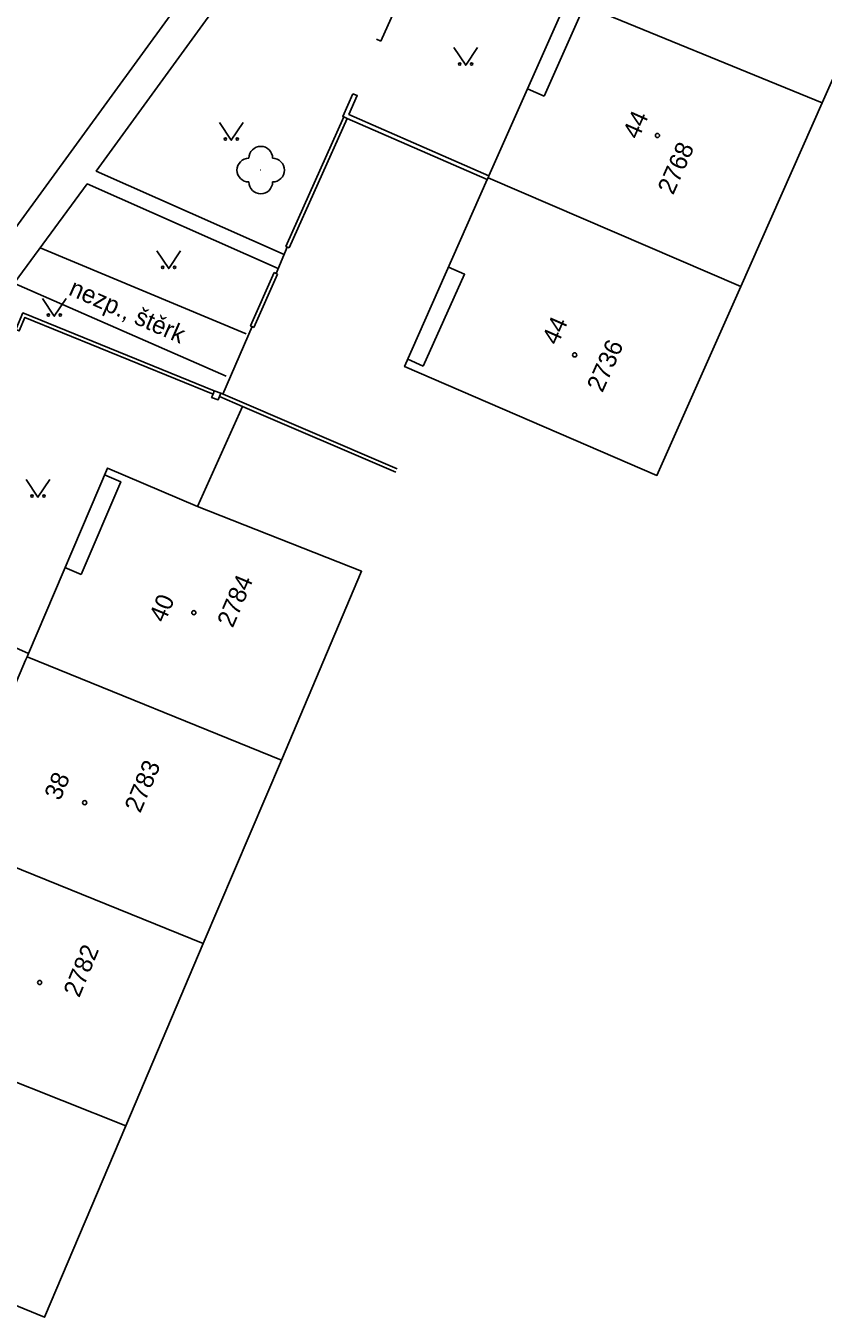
# Model space of a CAD drawing. Extents: x -584400 to -581602, y -1210894 to -1208793.
# Drawn here: x -583238.4 to -583204.8, y -1210538.4 to -1210484 of the extents above; entities that cross this region are included whole.
import ezdxf

# ---------------------------------------------------------------- set-up
doc = ezdxf.new("R2010")
doc.units = 0
for name, color, linetype in [('BUDOVY_MĚŘ', 7, 'Continuous'), ('POMOC_POPIS', 7, 'Continuous'), ('ROZHRANÍ_PLOCH', 7, 'Continuous'), ('ZELEŇ', 7, 'Continuous'), ('ZN_BUDOV', 7, 'Continuous'), ('ZN_DOPLŇKOVÉ', 7, 'Continuous'), ('ZN_KULTUR', 7, 'Continuous'), ('Č_POPIS_EVID', 7, 'Continuous')]:
    doc.layers.add(name, color=color, linetype=linetype)

msp = doc.modelspace()

# ---------------------------------------------------------------- linework, layer by layer
at = {"layer": 'BUDOVY_MĚŘ'}
for points in [[(-583201.46, -1210479.55), (-583204.85, -1210487.2)], [(-583218.9, -1210490.28), (-583215.64, -1210482.94), (-583215.58, -1210482.8)], [(-583204.85, -1210487.2), (-583215.58, -1210482.8)], [(-583204.85, -1210487.2), (-583208.29, -1210494.94)], [(-583208.29, -1210494.94), (-583211.82, -1210502.91), (-583222.46, -1210498.32), (-583218.97, -1210490.44), (-583218.93, -1210490.36)], [(-583218.93, -1210490.36), (-583218.9, -1210490.28)], [(-583208.29, -1210494.94), (-583218.93, -1210490.36)], [(-583231.19, -1210504.22), (-583234.98, -1210502.6), (-583238.31, -1210510.42)], [(-583231.19, -1210504.22), (-583224.27, -1210506.95), (-583227.65, -1210514.91)], [(-583238.37, -1210510.56), (-583238.43, -1210510.7), (-583241.6, -1210518.16), (-583241.66, -1210518.3)], [(-583238.31, -1210510.42), (-583238.37, -1210510.56)], [(-583227.65, -1210514.91), (-583238.37, -1210510.56)], [(-583227.65, -1210514.91), (-583230.94, -1210522.65)], [(-583230.94, -1210522.65), (-583241.66, -1210518.3)], [(-583230.94, -1210522.65), (-583234.21, -1210530.34)], [(-583234.21, -1210530.34), (-583244.95, -1210526.06)], [(-583234.21, -1210530.34), (-583237.63, -1210538.4), (-583248.34, -1210534.02)]]:
    msp.add_lwpolyline(points, dxfattribs=at)
at = {"layer": 'ROZHRANÍ_PLOCH'}
for points in [[(-583221.77, -1210468.99), (-583238.84, -1210492.46), (-583241.63, -1210496.27), (-583249.18, -1210506.55), (-583256.63, -1210516.77)], [(-583227.53, -1210493.6), (-583235.45, -1210490.08), (-583229.95, -1210482.49)], [(-583216.57, -1210486.92), (-583214.94, -1210483.25), (-583215.64, -1210482.94)], [(-583216.57, -1210486.92), (-583217.27, -1210486.61)], [(-583227.78, -1210494.19), (-583235.83, -1210490.62), (-583240.09, -1210496.39)], [(-583229.13, -1210496.94), (-583237.81, -1210493.31)], [(-583221.67, -1210498.31), (-583219.93, -1210494.43), (-583220.6, -1210494.13)], [(-583238.92, -1210494.8), (-583229.97, -1210498.73)], [(-583221.67, -1210498.31), (-583222.32, -1210498.01)], [(-583236.09, -1210507.09), (-583234.42, -1210503.18), (-583235.1, -1210502.89)], [(-583236.09, -1210507.09), (-583236.77, -1210506.8)]]:
    msp.add_lwpolyline(points, dxfattribs=at)
at = {"layer": 'ZELEŇ'}
msp.add_circle((-583228.52, -1210490.04), 0.0005, dxfattribs=at)
for centre, start, end in [((-583229.02, -1210490.04), 90, 270), ((-583228.52, -1210489.54), 0, 180), ((-583228.02, -1210490.04), 270, 90), ((-583228.52, -1210490.54), 180, 360)]:
    msp.add_arc(centre, 0.5, start, end, dxfattribs=at)
at = {"layer": 'ZN_BUDOV'}
for centre in [(-583211.8, -1210488.58), (-583215.29, -1210497.83), (-583231.34, -1210508.7), (-583235.94, -1210516.71), (-583237.84, -1210524.29)]:
    msp.add_circle(centre, 0.0875, dxfattribs=at)
at = {"layer": 'ZN_DOPLŇKOVÉ'}
for points in [[(-583223.46, -1210484.6), (-583221.51, -1210480.25)], [(-583223.64, -1210484.52), (-583223.46, -1210484.6)], [(-583224.64, -1210486.82), (-583225.06, -1210487.78), (-583225.02, -1210487.8)], [(-583224.64, -1210486.82), (-583224.45, -1210486.9), (-583224.8, -1210487.69), (-583218.9, -1210490.28)], [(-583225.02, -1210487.8), (-583227.46, -1210493.26), (-583227.32, -1210493.32)], [(-583224.88, -1210487.86), (-583227.32, -1210493.32)], [(-583225.02, -1210487.8), (-583224.88, -1210487.86)], [(-583224.88, -1210487.86), (-583218.97, -1210490.44)], [(-583227.4, -1210493.29), (-583227.87, -1210494.4)], [(-583227.95, -1210494.36), (-583228.95, -1210496.61), (-583228.81, -1210496.67)], [(-583227.81, -1210494.43), (-583228.81, -1210496.67)], [(-583227.95, -1210494.36), (-583227.81, -1210494.43)], [(-583238.84, -1210496.76), (-583238.54, -1210496.06), (-583230.48, -1210499.34)], [(-583238.84, -1210496.76), (-583238.7, -1210496.82), (-583238.46, -1210496.25), (-583230.53, -1210499.48)], [(-583228.88, -1210496.64), (-583230.12, -1210499.49)], [(-583230.48, -1210499.34), (-583230.53, -1210499.48)], [(-583230.2, -1210499.45), (-583230.48, -1210499.34)], [(-583230.53, -1210499.48), (-583230.59, -1210499.62), (-583230.32, -1210499.73), (-583230.26, -1210499.59)], [(-583230.26, -1210499.59), (-583230.2, -1210499.45)], [(-583230.26, -1210499.59), (-583229.29, -1210500)], [(-583230.2, -1210499.45), (-583222.77, -1210502.63)], [(-583229.29, -1210500), (-583231.19, -1210504.22)], [(-583229.29, -1210500), (-583222.82, -1210502.77)], [(-583242.4, -1210508.59), (-583238.31, -1210510.42)]]:
    msp.add_lwpolyline(points, dxfattribs=at)
at = {"layer": 'ZN_KULTUR'}
for points in [[(-583220.38, -1210484.87), (-583219.88, -1210485.62), (-583219.38, -1210484.87)], [(-583230.26, -1210488.03), (-583229.76, -1210488.78), (-583229.26, -1210488.03)], [(-583232.9, -1210493.44), (-583232.4, -1210494.19), (-583231.9, -1210493.44)], [(-583237.72, -1210495.45), (-583237.22, -1210496.2), (-583236.72, -1210495.45)], [(-583238.41, -1210503.08), (-583237.91, -1210503.83), (-583237.41, -1210503.08)]]:
    msp.add_lwpolyline(points, dxfattribs=at)
for centre in [(-583220.13, -1210485.57), (-583219.63, -1210485.57), (-583230.01, -1210488.73), (-583229.51, -1210488.73), (-583232.65, -1210494.14), (-583232.15, -1210494.14), (-583237.47, -1210496.15), (-583236.97, -1210496.15), (-583238.16, -1210503.78), (-583237.66, -1210503.78)]:
    msp.add_circle(centre, 0.05, dxfattribs=at)

# ---------------------------------------------------------------- texts
at = {"layer": 'POMOC_POPIS'}
msp.add_text('nezp., štěrk', height=0.75, rotation=336.2935, dxfattribs=at).set_placement((-583236.66, -1210495.28))
at = {"layer": 'Č_POPIS_EVID'}
for s, rotation, p in [('44', 66.0897, (-583212.61, -1210488.78)), ('2768', 66.0897, (-583211.14, -1210491.12)), ('44', 66.0868, (-583216.01, -1210497.46)), ('2736', 66.0868, (-583214.12, -1210499.45)), ('2784', 66.8986, (-583229.7, -1210509.37)), ('40', 66.8986, (-583232.57, -1210509.16)), ('2783', 66.9717, (-583233.6, -1210517.18)), ('38', 66.9717, (-583236.98, -1210516.66)), ('2782', 67.6614, (-583236.17, -1210524.96))]:
    msp.add_text(s, height=0.75, rotation=rotation, dxfattribs=at).set_placement(p)

doc.saveas('drawing.dxf')
